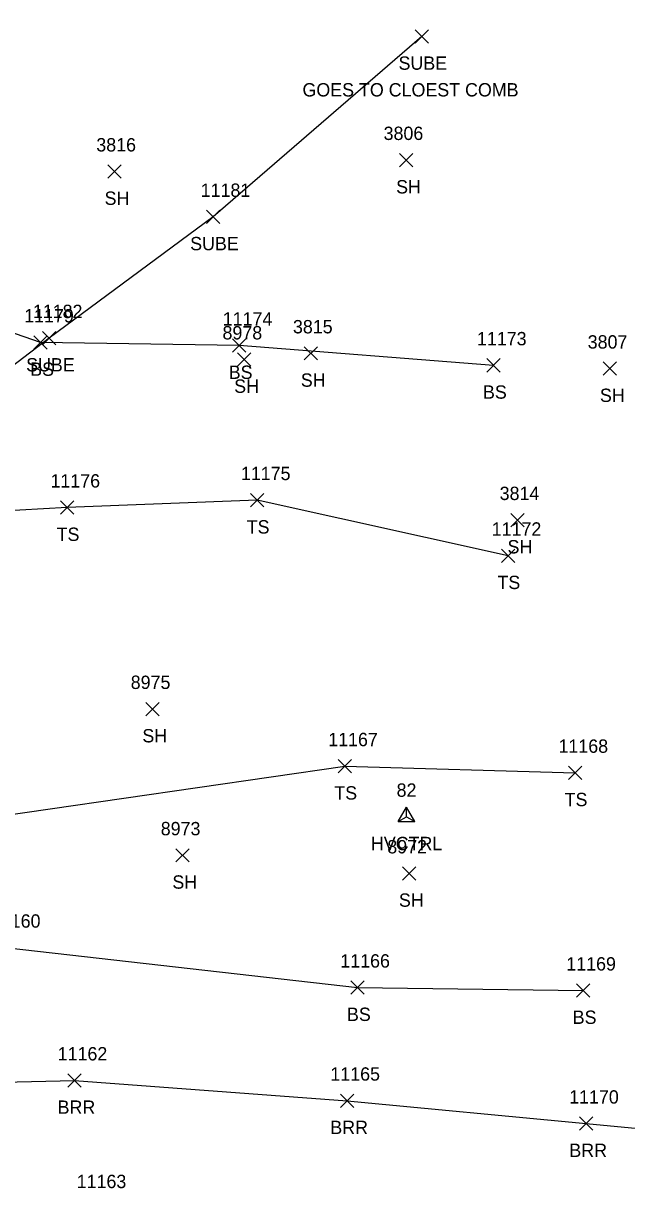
# Model space of a CAD drawing. Extents: x 1482574 to 1485769, y 580696 to 595649.
# Drawn here: x 1483863.5 to 1483954, y 582869.5 to 583043.1 of the extents above; entities that cross this region are included whole.
import ezdxf

# ---------------------------------------------------------------- set-up
doc = ezdxf.new("R2010")
doc.units = 0
for name, color, linetype in [('C_A', 7, 'Continuous'), ('C_I', 7, 'Continuous'), ('CPSM', 7, 'Continuous'), ('L_A', 7, 'Continuous'), ('L_I', 7, 'Continuous'), ('L_TIC', 7, 'Continuous'), ('LABL', 7, 'Continuous'), ('LELB', 7, 'Continuous'), ('U_A', 7, 'Continuous'), ('U_C', 7, 'Continuous'), ('U_I', 7, 'Continuous'), ('U_TIC', 7, 'Continuous'), ('UE', 7, 'Continuous')]:
    doc.layers.add(name, color=color, linetype=linetype)

msp = doc.modelspace()

# ---------------------------------------------------------------- linework, layer by layer
at = {"layer": 'CPSM'}
for p, q in [((1483919.72, 582923.43), (1483920.97, 582925.59)), ((1483922.22, 582923.43), (1483920.97, 582925.59)), ((1483920.97, 582924.15), (1483920.97, 582925.59)), ((1483919.72, 582923.43), (1483920.97, 582924.15)), ((1483919.72, 582923.43), (1483922.22, 582923.43)), ((1483920.97, 582924.15), (1483920.97, 582924.15)), ((1483920.97, 582924.15), (1483922.22, 582923.43))]:
    msp.add_line(p, q, dxfattribs=at)
at = {"layer": 'L_TIC'}
for points in [[(1483919.95, 583021.55), (1483921.95, 583023.54)], [(1483921.95, 583021.55), (1483919.95, 583023.54)], [(1483876.24, 583019.84), (1483878.24, 583021.83)], [(1483878.24, 583019.84), (1483876.24, 583021.83)], [(1483865.14, 582994.22), (1483867.14, 582996.22)], [(1483867.14, 582994.22), (1483865.14, 582996.22)], [(1483894.9, 582993.75), (1483896.9, 582995.75)], [(1483896.9, 582993.75), (1483894.9, 582995.75)], [(1483905.66, 582992.59), (1483907.66, 582994.58)], [(1483907.66, 582992.59), (1483905.66, 582994.58)], [(1483895.67, 582991.67), (1483897.67, 582993.67)], [(1483897.67, 582991.67), (1483895.67, 582993.67)], [(1483933.02, 582990.79), (1483935.02, 582992.79)], [(1483935.02, 582990.79), (1483933.02, 582992.79)], [(1483950.5, 582990.3), (1483952.5, 582992.3)], [(1483952.5, 582990.3), (1483950.5, 582992.3)], [(1483897.63, 582970.59), (1483899.63, 582972.59)], [(1483899.63, 582970.59), (1483897.63, 582972.59)], [(1483869.13, 582969.48), (1483871.13, 582971.48)], [(1483871.13, 582969.48), (1483869.13, 582971.48)], [(1483936.65, 582967.61), (1483938.65, 582969.61)], [(1483938.65, 582967.61), (1483936.65, 582969.61)], [(1483935.23, 582962.27), (1483937.23, 582964.27)], [(1483937.23, 582962.27), (1483935.23, 582964.27)], [(1483881.91, 582939.3), (1483883.91, 582941.3)], [(1483883.91, 582939.3), (1483881.91, 582941.3)], [(1483910.76, 582930.73), (1483912.76, 582932.73)], [(1483912.76, 582930.73), (1483910.76, 582932.73)], [(1483945.29, 582929.74), (1483947.29, 582931.74)], [(1483947.29, 582929.74), (1483945.29, 582931.74)], [(1483886.41, 582917.38), (1483888.41, 582919.37)], [(1483888.41, 582917.38), (1483886.41, 582919.37)], [(1483920.38, 582914.67), (1483922.38, 582916.66)], [(1483922.38, 582914.67), (1483920.38, 582916.66)], [(1483912.63, 582897.56), (1483914.63, 582899.56)], [(1483914.63, 582897.56), (1483912.63, 582899.56)], [(1483946.47, 582897.12), (1483948.47, 582899.12)], [(1483948.47, 582897.12), (1483946.47, 582899.12)], [(1483870.2, 582883.65), (1483872.2, 582885.65)], [(1483872.2, 582883.65), (1483870.2, 582885.65)], [(1483911.08, 582880.62), (1483913.08, 582882.62)], [(1483913.08, 582880.62), (1483911.08, 582882.62)], [(1483946.92, 582877.18), (1483948.92, 582879.18)], [(1483948.92, 582877.18), (1483946.92, 582879.18)]]:
    msp.add_lwpolyline(points, dxfattribs=at)
at = {"layer": 'LABL'}
for points in [[(1483294.58, 582902.08), (1483334.43, 582902.17), (1483361.39, 582901.36), (1483408.74, 582891.82), (1483422.63, 582892.92), (1483440.45, 582909.76), (1483472.1, 582896.67), (1483512.82, 582891.05), (1483577.57, 582895.54), (1483642.96, 582897.05), (1483689.36, 582892.83), (1483750.76, 582888.62), (1483798.36, 582883.23), (1483823.86, 582883.53), (1483871.2, 582884.65), (1483912.08, 582881.62), (1483947.92, 582878.18)], [(1483947.92, 582878.18), (1483981.96, 582874.93)]]:
    msp.add_lwpolyline(points, dxfattribs=at)
at = {"layer": 'LELB'}
for points in [[(1483934.02, 582991.79), (1483895.9, 582994.75), (1483866.14, 582995.22), (1483839.3, 583004.5), (1483816.35, 583015.53), (1483801.5, 583024), (1483775.6, 583023.24), (1483721.17, 583019.96), (1483715.1, 583036.35), (1483750.21, 583063.04), (1483770.61, 583087.59), (1483797.42, 583109.85), (1483818.47, 583132.33)], [(1483936.23, 582963.27), (1483898.63, 582971.59), (1483870.13, 582970.48), (1483848.76, 582969.28), (1483848.17, 582975.18), (1483828.04, 582982.55), (1483809.02, 582995.26), (1483797.93, 582994.08), (1483774.44, 583001.71), (1483743.15, 582998.53)], [(1483783.79, 582924.45), (1483790.95, 582916.01), (1483825.59, 582910.32), (1483842.34, 582925.62), (1483856.49, 582923.77), (1483911.76, 582931.73), (1483946.29, 582930.74)], [(1483792.22, 582924.78), (1483783.79, 582924.45), (1483773.12, 582923.91), (1483769.61, 582923.26), (1483770.93, 582914.97), (1483798.65, 582905.89), (1483822.3, 582901.68), (1483844.56, 582907.82), (1483861.28, 582904.54), (1483913.63, 582898.56), (1483947.47, 582898.12)]]:
    msp.add_lwpolyline(points, dxfattribs=at)
at = {"layer": 'U_TIC'}
for points in [[(1483922.27, 583040.07), (1483924.27, 583042.07)], [(1483924.27, 583040.07), (1483922.27, 583042.07)], [(1483891.03, 583013.03), (1483893.03, 583015.03)], [(1483893.03, 583013.03), (1483891.03, 583015.03)], [(1483866.43, 582994.87), (1483868.43, 582996.87)], [(1483868.43, 582994.87), (1483866.43, 582996.87)]]:
    msp.add_lwpolyline(points, dxfattribs=at)
at = {"layer": 'UE'}
msp.add_lwpolyline([(1483923.27, 583041.07), (1483892.03, 583014.03), (1483867.43, 582995.87), (1483849.25, 582982.05), (1483828.4, 582973.78)], dxfattribs=at)

# ---------------------------------------------------------------- texts
at = {"layer": 'C_A'}
msp.add_text('HVCTRL', height=2, dxfattribs=at).set_placement((1483915.66, 582919.15))
at = {"layer": 'C_I'}
msp.add_text('82', height=2, dxfattribs=at).set_placement((1483919.51, 582927.15))
at = {"layer": 'L_A'}
for s, p in [('SH', (1483919.44, 583017.54)), ('SH', (1483875.73, 583015.83)), ('BS', (1483864.58, 582990.22)), ('BS', (1483894.34, 582989.75)), ('SH', (1483895.16, 582987.67)), ('SH', (1483905.15, 582988.58)), ('BS', (1483932.46, 582986.79)), ('SH', (1483949.99, 582986.3)), ('TS', (1483897.04, 582966.59)), ('TS', (1483868.54, 582965.48)), ('SH', (1483936.14, 582963.61)), ('TS', (1483934.63, 582958.27)), ('SH', (1483881.4, 582935.3)), ('TS', (1483910.17, 582926.73)), ('TS', (1483944.7, 582925.74)), ('SH', (1483885.9, 582913.38)), ('SH', (1483919.86, 582910.67)), ('BS', (1483912.07, 582893.56)), ('BS', (1483945.91, 582893.12)), ('BRR', (1483868.69, 582879.65)), ('BRR', (1483909.57, 582876.62)), ('BRR', (1483945.41, 582873.18))]:
    msp.add_text(s, height=2, dxfattribs=at).set_placement(p)
at = {"layer": 'L_I'}
for s, p in [('3806', (1483917.56, 583025.55)), ('3816', (1483874.49, 583023.83)), ('11179', (1483863.68, 582998.22)), ('11174', (1483893.45, 582997.75)), ('3815', (1483903.97, 582996.58)), ('8978', (1483893.41, 582995.67)), ('11173', (1483931.56, 582994.79)), ('3807', (1483948.16, 582994.3)), ('11176', (1483867.62, 582973.48)), ('11175', (1483896.17, 582974.59)), ('3814', (1483934.96, 582971.61)), ('11172', (1483933.77, 582966.27)), ('8975', (1483879.65, 582943.3)), ('11167', (1483909.26, 582934.73)), ('11168', (1483943.78, 582933.74)), ('8973', (1483884.15, 582921.38)), ('8972', (1483918.12, 582918.67)), ('11160', (1483858.69, 582907.54)), ('11166', (1483911.07, 582901.56)), ('11169', (1483944.95, 582901.12)), ('11162', (1483868.7, 582887.65)), ('11165', (1483909.58, 582884.62)), ('11170', (1483945.38, 582881.18)), ('11163', (1483871.55, 582868.52))]:
    msp.add_text(s, height=2, dxfattribs=at).set_placement(p)
at = {"layer": 'U_A'}
for p in [(1483919.8, 583036.07), (1483888.56, 583009.03), (1483863.97, 582990.87)]:
    msp.add_text('SUBE', height=2, dxfattribs=at).set_placement(p)
at = {"layer": 'U_C'}
msp.add_text('GOES TO CLOEST COMB', height=2, dxfattribs=at).set_placement((1483905.4, 583032.07))
at = {"layer": 'U_I'}
for s, p in [('11181', (1483890.14, 583017.03)), ('11182', (1483864.98, 582998.87))]:
    msp.add_text(s, height=2, dxfattribs=at).set_placement(p)

doc.saveas('drawing.dxf')
